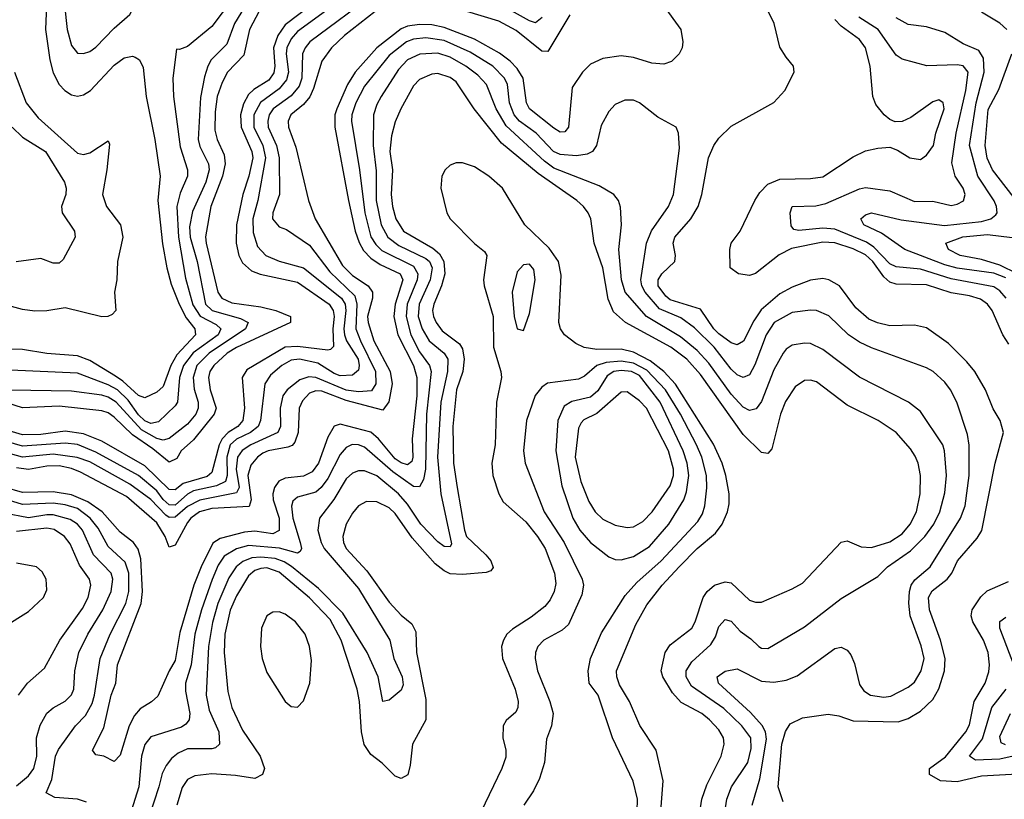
# Model space of a CAD drawing. Header units: inches. Extents: x 884549 to 1028252, y 526810 to 653624.
# Tile 489 of 656: x 950961 to 954185, y 586909 to 589462. Entities that reach past the tile are written whole.
import ezdxf

# ---------------------------------------------------------------- set-up
doc = ezdxf.new("R2010")
doc.units = ezdxf.units.IN
doc.header["$MEASUREMENT"] = 0
doc.layers.add('A9558', color=7, linetype='Continuous')

msp = doc.modelspace()

# ---------------------------------------------------------------- linework, layer by layer
at = {"layer": 'A9558', "color": 5}
for points, elevation in [([(951003.8, 590000), (951008.3, 589990), (951038, 589890), (951067.1, 589750), (951078.5, 589690), (951088.2, 589590), (951106.9, 589510), (951115.8, 589430), (951130, 589378), (951150, 589352.4), (951170, 589351.1), (951190, 589358.2), (951210, 589371.8), (951270, 589434.6), (951320.9, 589479.1), (951335.1, 589504.9), (951333.7, 589530), (951325.2, 589550), (951247.8, 589667.8), (951197.1, 589790), (951170, 589936.3), (951147.7, 590000)], 2640), ([(952125.7, 589550), (951911, 589390), (951894.9, 589370), (951887.1, 589350), (951884.1, 589270), (951875.8, 589244.2), (951850, 589213.2), (951791.1, 589170), (951777.2, 589150), (951772.6, 589130), (951774.6, 589110), (951801.2, 589050), (951810.1, 589010), (951811.4, 588890), (951789, 588830), (951788.9, 588810), (951810, 588784), (951834.7, 588774.7), (951910, 588723.8), (951976.2, 588636.2), (952058.3, 588558.3), (952064.5, 588530), (952061.7, 588450), (952076.4, 588410), (952126.1, 588310), (952127, 588270), (952112.8, 588247.2), (952070, 588243.5), (952030, 588249.3), (951930, 588290.6), (951907.3, 588292.7), (951877.5, 588282.5), (951836.6, 588250), (951822, 588230), (951813, 588190), (951814.9, 588130), (951806.3, 588110), (951717, 588070), (951688.8, 588051.2), (951674.1, 588030), (951669.1, 587990), (951679.1, 587930), (951670, 587912.3), (951550, 587889.2), (951510, 587868.5), (951470, 587833), (951450, 587831.6), (951439.1, 587839.1), (951390, 587891.4), (951321.5, 587941.5), (951190, 588013.8), (951148.5, 588028.5), (951070, 588038.9), (950970, 588030), (950890, 588051.8)], 2760), ([(951657.8, 589530), (951590, 589439.9), (951510, 589374.2), (951484.1, 589364.1), (951474.4, 589365.6), (951462.6, 589270), (951464.4, 589210), (951485.8, 589045.8), (951510.5, 588970), (951509.7, 588950), (951485.8, 588894.2), (951475.1, 588850), (951480.1, 588750), (951504, 588616), (951527.8, 588527.8), (951551.7, 588491.7), (951603.5, 588463.5), (951619, 588450), (951610.1, 588430), (951529, 588371), (951496.9, 588330), (951484.1, 588290), (951477.7, 588210), (951470, 588197.9), (951414.6, 588145.4), (951390, 588139.8), (951370, 588148.1), (951350, 588167.7), (951316.3, 588216.3), (951280.8, 588250), (951250, 588266.8), (951150, 588304.8), (950930, 588313.9)], 2640), ([(951924.2, 589515.8), (951830, 589445.6), (951805.8, 589410), (951791.3, 589370), (951795.8, 589310), (951792.5, 589287.5), (951776, 589264), (951727.1, 589232.9), (951710, 589217.1), (951693.2, 589186.8), (951684, 589150), (951686.3, 589110), (951720.9, 589030), (951723.5, 589010), (951711.1, 588950), (951691, 588890), (951670.5, 588790), (951669.6, 588730), (951678.7, 588690), (951690, 588666), (951719.6, 588639.6), (951748.4, 588628.4), (951870, 588602.5), (951973.9, 588530), (951987.4, 588510), (951990, 588490), (951985.5, 588450), (951987.8, 588392.2), (951978.2, 588381.8), (951970, 588380.1), (951870, 588391.8), (951830, 588389.3), (951704.4, 588315.6), (951689.4, 588290), (951696.6, 588190), (951691.5, 588150), (951674.4, 588130), (951642.8, 588110), (951623.2, 588090), (951613.9, 588070), (951590, 587979.2), (951574.1, 587965.9), (951496.2, 587943.8), (951470, 587922.8), (951450, 587924), (951370, 588000.7), (951230, 588081.6), (951170, 588105.9), (951110, 588114.4), (951030, 588104), (950970, 588103.2), (950870, 588132.6)], 2720), ([(951744.9, 589490), (951712.7, 589430), (951694.6, 589345.4), (951640.7, 589290), (951623.3, 589256.7), (951607.7, 589210), (951600.2, 589159.8), (951599.8, 589099.8), (951607.5, 589070), (951630, 589019.3), (951633.8, 588990), (951625, 588950), (951586, 588850), (951569.5, 588750.5), (951570.7, 588730), (951609.8, 588570), (951622, 588550), (951655.1, 588535.1), (951750, 588522.2), (951798.9, 588510), (951847.3, 588490), (951846.8, 588470), (951670, 588388.9), (951640.2, 588370), (951596.4, 588330), (951583.7, 588310), (951578.4, 588290), (951583.8, 588250), (951604.3, 588190), (951597.1, 588170), (951530, 588086.5), (951489.8, 588050.2), (951475.3, 588024.7), (951450, 588013.4), (951397, 588057), (951330, 588102.2), (951270, 588160.8), (951250, 588174.7), (951230, 588181.3), (951090, 588196.3), (950970, 588191.5), (950890, 588215.8)], 2680), ([(951961.5, 589490), (951870, 589423.1), (951850, 589399.3), (951835.5, 589370), (951832.8, 589350), (951840.6, 589290), (951834.5, 589265.5), (951810, 589235.9), (951749.3, 589190.7), (951727.2, 589150), (951727.3, 589110), (951756.6, 589050), (951765, 589010), (951740.8, 588870), (951724.1, 588810), (951724.8, 588764.8), (951739.5, 588719.5), (951766.9, 588690), (951810, 588671.8), (951890, 588650), (952014.2, 588550), (952026, 588530), (952028.4, 588510), (952022.1, 588450), (952024.1, 588430), (952030.9, 588410), (952068.6, 588350), (952072.5, 588330), (952070, 588314.3), (952050, 588297.5), (952010, 588295.9), (951990, 588303.7), (951937.3, 588337.3), (951877.2, 588350), (951850, 588346.9), (951819.1, 588330), (951781.5, 588298.5), (951763, 588270), (951749.2, 588150), (951741.4, 588130), (951716.9, 588110), (951670, 588088.4), (951649.7, 588070), (951638.8, 588030), (951640.4, 587970), (951634.8, 587950), (951604.5, 587935.5), (951530, 587919.3), (951510, 587908), (951470, 587872.4), (951450, 587873.1), (951430, 587891.4), (951410, 587918.8), (951350, 587969.7), (951210, 588046.4), (951150, 588071.2), (951110, 588075.3), (950970, 588065.1), (950890, 588088.7)], 2740), ([(953067.4, 589510), (953125.3, 589430), (953132.3, 589390), (953129.3, 589370), (953119.7, 589350), (953095, 589325), (953070, 589316.3), (953030, 589319.9), (952970, 589338.4), (952930, 589343.2), (952870, 589334.9), (952830, 589316), (952802.9, 589290), (952770, 589239.7), (952757.8, 589110), (952745.7, 589094.3), (952730, 589093.5), (952710, 589106.3), (952629.9, 589170), (952619.6, 589190), (952608.6, 589270), (952590, 589302.6), (952566.4, 589326.4), (952531.9, 589351.9), (952450, 589398.6), (952350, 589436.7), (952310, 589445.3), (952270, 589445.8), (952230, 589440.3), (952210, 589432.5), (952129.7, 589370), (952058.8, 589290), (952033.7, 589250), (951999, 589170), (951992.7, 589150), (951992.8, 589110), (952037, 588870), (952059.1, 588770), (952071.9, 588731.9), (952086.2, 588706.2), (952110, 588680.6), (952140.9, 588660.9), (952206.5, 588630), (952215.3, 588610), (952190.4, 588530), (952185.4, 588490), (952199.2, 588430), (952249.6, 588330), (952260.5, 588290), (952261.3, 588230), (952246, 588090), (952248.3, 588030), (952244.8, 588015.2), (952230, 588004), (952210, 588010.6), (952190, 588023.9), (952135.8, 588090), (952110, 588111.2), (952010, 588137.4), (951990, 588131.4), (951970, 588095), (951939.5, 588010), (951918.4, 587981.6), (951890, 587966.9), (951830, 587961), (951809.5, 587950.5), (951794.7, 587930), (951789, 587910), (951790.3, 587890), (951809.9, 587830), (951810, 587789.9), (951790, 587778.4), (951730, 587786.7), (951696.5, 587783.5), (951616.7, 587763.3), (951592.5, 587747.5), (951554.3, 587670), (951530.9, 587610), (951484.9, 587455.1), (951470, 587363.8), (951449.7, 587330), (951412.6, 587247.4), (951391.7, 587228.3), (951354.9, 587205.1), (951336.3, 587183.7), (951319, 587150), (951290, 587054), (951270, 587033), (951236, 587050), (951210, 587055.4), (951198.7, 587070), (951236.3, 587143.7), (951260.4, 587250), (951275.4, 587290), (951281.4, 587350), (951358.2, 587550), (951362.8, 587590), (951357.1, 587697.1), (951348.5, 587728.5), (951333.5, 587750), (951290, 587784), (951230.3, 587850), (951183.4, 587883.4), (951130, 587906), (951070, 587916), (950970, 587914.1), (950910, 587931.6)], 2820), ([(951048.3, 589510), (951045.5, 589430), (951059.4, 589330), (951070, 589287.6), (951089.7, 589250), (951108.6, 589230), (951130, 589215.8), (951150, 589211.1), (951170, 589215.5), (951192.8, 589230), (951270, 589313.6), (951302.5, 589337.5), (951330, 589342.8), (951339, 589339), (951352.7, 589330), (951365, 589305), (951374.7, 589210), (951403.2, 589070), (951421.1, 588950), (951413.1, 588870), (951428.4, 588728.4), (951442.1, 588650), (951456.5, 588596.5), (951482.3, 588530), (951505.9, 588485.9), (951534.4, 588450), (951536.6, 588430), (951475.1, 588364.9), (951455.2, 588330), (951430, 588260.9), (951410, 588242.8), (951370, 588223.4), (951350, 588231.4), (951298.7, 588278.7), (951274.8, 588294.8), (951190, 588346.2), (951150, 588361.2), (951050, 588369), (950970, 588382.2), (950930, 588382.7)], 2620), ([(951696.7, 589503.3), (951664.1, 589450), (951638.4, 589381.6), (951587.7, 589330), (951576.2, 589310), (951565.5, 589274.5), (951552.8, 589207.2), (951545, 589070), (951550, 589046.3), (951579.1, 588990), (951581.3, 588970), (951570.1, 588930), (951526.1, 588833.9), (951516.1, 588783.9), (951519, 588750), (951541.4, 588670), (951569.1, 588530), (951591.2, 588510), (951683.1, 588483.1), (951708.6, 588470), (951699.6, 588450), (951581.1, 588370), (951540.8, 588330), (951528.6, 588290), (951532.4, 588252.4), (951544.7, 588210), (951545.3, 588190), (951536.9, 588170), (951510, 588137.6), (951450, 588090.3), (951430, 588084.7), (951410, 588090.4), (951359.2, 588119.2), (951276.5, 588210), (951250, 588226), (951230, 588232), (951130, 588246), (950930, 588248.5)], 2660), ([(952150, 589508.1), (952024.3, 589410), (951981.3, 589370), (951950, 589326.6), (951923.1, 589236.9), (951910.4, 589209.6), (951890, 589184.6), (951848, 589150), (951839.9, 589130), (951841.3, 589110), (951865, 589045), (951906.4, 588870), (951928.3, 588810), (952017.1, 588657.1), (952050, 588624.9), (952101.3, 588590), (952116, 588570), (952115.9, 588550), (952099.9, 588490), (952101.6, 588470), (952120.6, 588410), (952174.2, 588310), (952180.5, 588270), (952169.3, 588210.7), (952150, 588183.1), (952030, 588215.1), (951950, 588245.5), (951930, 588246.2), (951910, 588239), (951886.4, 588213.6), (951876, 588190), (951872.5, 588110), (951861.8, 588078.2), (951852.3, 588067.7), (951838.2, 588061.8), (951774.2, 588050), (951757.1, 588042.9), (951738.8, 588030), (951717, 588003), (951707.2, 587970), (951718.8, 587890), (951712, 587868), (951590, 587861.8), (951549.4, 587850.6), (951521.3, 587830), (951510, 587816.1), (951470, 587741.2), (951450, 587734.3), (951437, 587770), (951410, 587814.3), (951310, 587900.9), (951160.1, 587980.1), (951130, 587992.2), (951090, 588001), (951050, 588000.3), (950990, 587989), (950950, 587994.6)], 2780), ([(952761.7, 589478.3), (952690, 589358), (952670, 589358.7), (952586.7, 589426.7), (952530, 589456.9), (952366.8, 589506.8)], 2780), ([(952670.9, 589469.1), (952650, 589452), (952630, 589458.3), (952571, 589491)], 2760), ([(953460.9, 586900.9), (953444, 586950), (953456, 587090), (953468.3, 587131.7), (953483.8, 587156.2), (953523.9, 587176.1), (953608.2, 587188.2), (953642.9, 587182.9), (953690, 587166.7), (953836.7, 587163.3), (953870, 587173.3), (953910, 587197.9), (953950, 587235.7), (953970, 587271.1), (953989, 587330), (953990.5, 587370), (953975.8, 587430), (953939.9, 587530), (953936.6, 587570), (953948.3, 587591.7), (953997.7, 587630), (954012.6, 587650), (954031.4, 587690), (954096.1, 587763.9), (954110.6, 587789.4), (954154.4, 588010), (954181.6, 588110), (954170.9, 588150), (954147.7, 588187.7), (954122.5, 588250), (954087.8, 588310), (954062.2, 588342.2), (954002, 588402), (953930, 588453.1), (953890, 588462.2), (953810, 588460.1), (953768.9, 588468.9), (953741.4, 588481.4), (953698.7, 588518.7), (953644.8, 588590), (953610, 588610.4), (953590, 588614.1), (953550, 588608.8), (953490, 588585.8), (953450, 588564.7), (953388.5, 588511.5), (953364, 588476), (953330.5, 588409.5), (953310, 588397.8), (953290, 588403.4), (953250, 588433.2), (953233.5, 588450), (953190, 588514.4), (953090, 588544.9), (953076.3, 588556.3), (953051.5, 588590), (953051.2, 588610), (953063.5, 588630), (953105.8, 588670), (953107.6, 588690), (953100.7, 588730), (953105.7, 588750), (953157.9, 588810), (953181.6, 588850), (953194.2, 588890), (953216.2, 589010), (953233, 589050), (953250, 589074.3), (953290, 589113.5), (953430, 589191), (953466.3, 589230), (953496.1, 589290), (953494.8, 589310), (953470, 589339.3), (953450, 589372.3), (953431.1, 589450), (953411, 589490)], 2820), ([(954199.7, 588399.7), (954179.3, 588430), (954145.3, 588510), (954129.9, 588530), (954106.4, 588546.4), (954070, 588557.7), (954010, 588567.2), (953930, 588593.3), (953830, 588596.4), (953810, 588602.1), (953790, 588620.1), (953753.6, 588670), (953730, 588691.5), (953690, 588712.2), (953630, 588731.6), (953590, 588733), (953487.7, 588712.3), (953447.5, 588692.5), (953370, 588630.6), (953350, 588624), (953314.5, 588630), (953287.4, 588650), (953285.6, 588710), (953290.4, 588730), (953319.7, 588770), (953367.3, 588870), (953383.9, 588896.1), (953410, 588923.3), (953450, 588939.7), (953550, 588941.5), (953590, 588946.9), (953690, 589012.7), (953730, 589032.2), (953770, 589041.8), (953810, 589044.4), (953835.2, 589035.2), (953874.9, 589010), (953910, 589004.1), (953930, 589018), (953952.2, 589050), (953960.7, 589090), (953987.8, 589170), (953983.9, 589190), (953970, 589199.8), (953950, 589193.3), (953878.7, 589141.3), (953850, 589128.4), (953827.3, 589127.3), (953810, 589134.7), (953790.7, 589150.7), (953764.1, 589184.1), (953753.8, 589210), (953744.8, 589310), (953730.3, 589370), (953710, 589397.5), (953650, 589440.5), (953630, 589463.1)], 2780), ([(954190.5, 588550), (954170, 588574.1), (954150, 588587), (954010, 588613.4), (953910, 588644.8), (953830, 588652.3), (953810, 588663.1), (953756.8, 588716.8), (953733.3, 588733.3), (953630, 588775.9), (953590, 588778.9), (953511.2, 588771.2), (953494.9, 588774.9), (953487.1, 588787.1), (953483.5, 588830), (953489.9, 588850.1), (953567.1, 588852.9), (953600.3, 588859.7), (953710, 588907.8), (953730, 588912.3), (953810, 588901.5), (953890, 588866.3), (953950, 588868.2), (954010, 588854.1), (954030, 588857.9), (954051.2, 588868.8), (954056.1, 588890), (954049.9, 588910), (954023.9, 588950), (954013.1, 588993.1), (954026.6, 589090), (954058.2, 589230), (954065.7, 589290), (954050, 589311.2), (954030, 589314.7), (953931.2, 589311.2), (953850, 589332.8), (953830, 589345.5), (953771.8, 589430), (953708.3, 589470)], 2760), ([(954190, 588617), (954150, 588632.2), (954030, 588648.2), (953990, 588659.5), (953858.7, 588710), (953782.6, 588762.6), (953724.9, 588790), (953714.8, 588810), (953730, 588822.7), (953750, 588829.4), (953847.1, 588807.1), (953988.2, 588788.2), (954110, 588801.6), (954140.3, 588810), (954156.8, 588823.2), (954160.7, 588830), (954158.5, 588850), (954151.6, 588868.4), (954098.1, 588950), (954071, 589050), (954092.7, 589190), (954118.1, 589290), (954116.5, 589336.5), (954100.8, 589360.8), (954050, 589383.2), (953990, 589420.2), (953930, 589438.9), (953870, 589445.7), (953830, 589468.5)], 2740), ([(954192.4, 589430), (954170, 589451.1), (954110, 589486.1)], 2720), ([(953358.4, 586890), (953383.5, 586976.5), (953406, 587106), (953403.1, 587130), (953391.2, 587151.2), (953353.3, 587193.3), (953248.8, 587290), (953244, 587310), (953270, 587329), (953310, 587336.8), (953390, 587296.4), (953430, 587292.9), (953470, 587299.6), (953506.2, 587313.8), (953630, 587402.7), (953650, 587407), (953670, 587397.5), (953682, 587382), (953694.2, 587354.2), (953710, 587284.9), (953724.6, 587264.6), (953746.7, 587250), (953790, 587243.5), (953812.6, 587247.4), (953870, 587276.6), (953890, 587293), (953911.8, 587330), (953921.6, 587370), (953912.2, 587412.2), (953876.1, 587510), (953871.5, 587551.5), (953873.6, 587590), (953879.3, 587610), (953891.7, 587628.3), (953941.7, 587670), (954041.2, 587830), (954056.3, 587870), (954069.6, 587970), (954069.1, 588069.1), (954063.6, 588103.6), (954028.6, 588210), (954008.5, 588250), (953990, 588274.8), (953951.7, 588310), (953930, 588322.4), (953750, 588387.7), (953710, 588406.2), (953674.9, 588430), (953610, 588492), (953570, 588509.5), (953550, 588511.4), (953490, 588503.7), (953431.3, 588470), (953404.3, 588430), (953368.2, 588331.8), (953350, 588298.9), (953330, 588289.9), (953310, 588298.7), (953290, 588317.6), (953234.5, 588390), (953170, 588453.1), (953125.7, 588485.7), (953055, 588515), (953008.1, 588570), (952997.6, 588590), (952994.5, 588610), (953013, 588730), (953029.6, 588770.4), (953084.7, 588850), (953101.4, 588890), (953121, 589041), (953118.2, 589090), (953109.8, 589109.8), (953050, 589143.1), (952989.9, 589189.9), (952970, 589198.4), (952942, 589198), (952910, 589184.4), (952890, 589161.1), (952864.6, 589115.4), (952849.6, 589050.4), (952836.2, 589030), (952818.2, 589021.8), (952784.2, 589015.8), (952730, 589020.1), (952708.8, 589030), (952651.4, 589090), (952597.2, 589130), (952579.2, 589150), (952564.6, 589190), (952558.2, 589250), (952548.5, 589270), (952510, 589310.2), (952435.3, 589355.3), (952350, 589393.9), (952290, 589402.2), (952250, 589397.8), (952227.2, 589390), (952170, 589344.6), (952090, 589244.2), (952061, 589190), (952048, 589150), (952047.1, 589130), (952073.5, 588970), (952090.3, 588830), (952110.7, 588750.7), (952126.4, 588726.4), (952146.7, 588706.7), (952250, 588655.2), (952264.6, 588630), (952262, 588610), (952229.8, 588530), (952226.1, 588490), (952241.2, 588430), (952270, 588374), (952302.4, 588330), (952308, 588310), (952292.6, 588170), (952289.6, 587990.4), (952283.3, 587956.7), (952270, 587932.2), (952250, 587933.9), (952181.9, 587981.9), (952090, 588062.8), (952070, 588070.3), (952049.5, 588070.5), (952030, 588061.3), (952010, 588037.9), (951970, 587960.1), (951947.9, 587930), (951930, 587915), (951870, 587898.1), (951854.6, 587885.4), (951851, 587869), (951854.6, 587830), (951878.5, 587750), (951883, 587730), (951879.5, 587720.5), (951870, 587715.6), (951811.6, 587731.6), (951710, 587740.4), (951670.2, 587729.8), (951630, 587705.5), (951610, 587675.8), (951590.6, 587629.4), (951555.6, 587530), (951534.4, 587450), (951521.9, 587350), (951503.4, 587290), (951503.3, 587263.3), (951517.2, 587190), (951515, 587170), (951504.7, 587155.3), (951490, 587145.4), (951390, 587113.9), (951370.8, 587089.2), (951359.6, 587050), (951350.5, 586950.5), (951325.1, 586870)], 2840), ([(953257.2, 586790), (953276, 586910), (953291.2, 586950), (953344.5, 587030), (953355.8, 587075.8), (953354.6, 587110), (953325.4, 587150), (953266.2, 587206.2), (953159.9, 587279.9), (953143.3, 587310), (953142.7, 587330), (953160.9, 587359.1), (953223.8, 587416.2), (953239.2, 587440.8), (953250, 587475.6), (953270, 587498.5), (953290, 587492.3), (953319.9, 587459.9), (953355.1, 587435.1), (953380.9, 587410), (953390, 587404.1), (953410, 587402.6), (953530, 587474.3), (953650, 587567.3), (953770, 587638.6), (953802.2, 587670), (953877.7, 587722.3), (953923.9, 587770), (953954.2, 587810), (953973.9, 587850), (953990, 587912.7), (953995.7, 587970), (953989.2, 588050), (953983.4, 588070), (953910, 588179.4), (953870.9, 588210), (953710, 588291.1), (953590, 588381.9), (953550, 588401.3), (953530, 588403), (953490, 588396.3), (953470, 588382.9), (953460.1, 588370), (953430, 588315.9), (953390, 588211.6), (953372.4, 588187.6), (953350, 588182.5), (953330, 588193.6), (953290, 588236.1), (953216.8, 588336.8), (953178.8, 588378.8), (953124, 588424), (953013.1, 588490), (952942.9, 588570), (952931.2, 588610), (952921.9, 588710), (952931, 588790), (952927.7, 588847.7), (952921.1, 588870), (952905.5, 588890), (952858, 588918), (952710, 588975.8), (952678.6, 588998.6), (952553.9, 589113.9), (952520.8, 589170), (952488.7, 589250), (952460.5, 589280.5), (952421.9, 589310), (952370, 589339.2), (952330, 589352.4), (952270.8, 589349.2), (952230.7, 589330), (952201.2, 589298.8), (952143.7, 589210), (952130, 589184.5), (952119.5, 589150), (952118.1, 589050), (952127.5, 588967.5), (952127.8, 588870), (952144.7, 588790), (952165.6, 588750), (952202.3, 588722.3), (952290, 588680.5), (952302.3, 588670), (952311, 588650), (952304.4, 588610), (952268.7, 588530), (952265.8, 588490), (952278.2, 588450), (952301.3, 588410), (952350.6, 588370.6), (952363, 588350), (952361.8, 588310), (952339.8, 588210), (952329, 588030), (952339.6, 587910), (952374.7, 587745.3), (952370, 587736.1), (952350, 587736.9), (952330, 587751.9), (952273.7, 587810), (952230, 587875.1), (952200.9, 587910), (952130, 587968.8), (952090, 587984.8), (952070, 587984.9), (952050, 587977), (952030, 587958.8), (951988.7, 587891.3), (951942.1, 587830), (951937.3, 587790), (951947.7, 587750), (951957.7, 587730), (952070, 587599.9), (952172.6, 587430), (952185.9, 587370), (952212.6, 587310), (952216.4, 587283.6), (952210, 587266.6), (952170, 587234.4), (952150, 587229.5), (952134.5, 587310), (952098, 587390), (952018.4, 587518.4), (951939.4, 587599.4), (951851, 587671), (951826.4, 587686.4), (951797.3, 587697.3), (951750, 587702.5), (951720.6, 587699.4), (951691.6, 587688.4), (951669.4, 587670), (951645.3, 587634.7), (951609.3, 587550), (951592.3, 587487.7), (951579.3, 587410), (951571.4, 587250), (951581.5, 587201.5), (951612.2, 587130), (951614.8, 587090), (951601.7, 587078.3), (951590, 587075), (951510, 587074), (951479.4, 587060.6), (951457.3, 587042.7), (951439.7, 587020.3), (951426.7, 586993.3), (951416.7, 586950), (951383, 586850)], 2860), ([(954235, 588855), (954145.4, 588970), (954128.9, 589008.9), (954121.8, 589050), (954132.2, 589167.8), (954167, 589233), (954209.5, 589350)], 2720), ([(950943.3, 589290), (950981.5, 589190), (951020.9, 589140.9), (951150, 589024.9), (951170, 589020.1), (951190, 589025.7), (951250, 589065.7), (951254.9, 589054.9), (951246.3, 588970), (951231.8, 588890), (951245, 588850), (951290.7, 588790), (951297.9, 588750), (951281.2, 588670), (951278.4, 588610), (951270.9, 588570), (951275.5, 588510), (951263.2, 588496.8), (951249.6, 588490.4), (951230, 588488.9), (951110, 588519), (951050, 588509.2), (951010, 588507.8), (950970, 588512.9), (950910, 588529.6)], 2580), ([(953176, 586790), (953194.4, 586910), (953210, 586956.8), (953257.8, 587050), (953267.7, 587090), (953265.3, 587110), (953250, 587136.3), (953219.6, 587170), (953194.5, 587190), (953126.6, 587226.6), (953097.9, 587257.9), (953066, 587310), (953061.2, 587330), (953073.9, 587390), (953090, 587415.5), (953160.9, 587470), (953172.2, 587490), (953198.6, 587570), (953211.5, 587590), (953235.3, 587610), (953270, 587621.3), (953290, 587617.8), (953350, 587561.4), (953370, 587554.4), (953390, 587555), (953490, 587597.9), (953523.4, 587616.6), (953650, 587751.7), (953670, 587756.1), (953716.1, 587736.1), (953750, 587733.4), (953810, 587752.3), (953850, 587778.2), (953876.7, 587810), (953897.3, 587850), (953908.5, 587910), (953909.6, 587970), (953902.1, 588010), (953892.7, 588032.7), (953877.1, 588057.1), (953830, 588109.8), (953771.7, 588150), (953670, 588199.9), (953570, 588276.4), (953550, 588281.8), (953530, 588280.4), (953500.1, 588259.9), (953467.7, 588212.3), (953451.2, 588170), (953423.7, 588056.3), (953410, 588041.8), (953390, 588044.5), (953330, 588104.1), (953190, 588300.3), (953145.2, 588350), (953092.6, 588390), (952944.1, 588470), (952905.1, 588505.1), (952887.2, 588547.2), (952870.5, 588650), (952841.4, 588730), (952830.4, 588810), (952822.5, 588830), (952807, 588850), (952785, 588870), (952658.3, 588958.3), (952538, 589058), (952449.1, 589170), (952390, 589258), (952370, 589272.7), (952330, 589286.1), (952310, 589283.7), (952270, 589266.3), (952250, 589245), (952208.7, 589170), (952190, 589127.3), (952177.9, 589082.1), (952172.7, 589030), (952181.7, 588970), (952177.1, 588890), (952180.9, 588850), (952192.1, 588810), (952216.8, 588770), (952313.5, 588713.5), (952335, 588695), (952349.8, 588670), (952352.7, 588630), (952341.7, 588590), (952316.5, 588530), (952312.8, 588510), (952315.4, 588490), (952323.9, 588470), (952343.5, 588443.5), (952400.9, 588400.9), (952410, 588383.8), (952416, 588350), (952411.2, 588310), (952391, 588250), (952379, 588130), (952381.1, 588010), (952393.5, 587930), (952416.6, 587790), (952423.9, 587770), (952486.9, 587710), (952503.1, 587690), (952511.3, 587668.7), (952503.1, 587656.9), (952488, 587652), (952410, 587645), (952370, 587648), (952350, 587657.1), (952320.6, 587680.6), (952245.4, 587765.4), (952190, 587844.7), (952170, 587864), (952130, 587883.8), (952095.8, 587884.2), (952070, 587870.6), (952050, 587846.2), (952029.6, 587810), (952018.8, 587770), (952020.9, 587750), (952029.7, 587730), (952097.3, 587657.3), (952170, 587554.8), (952210, 587511.8), (952244.1, 587484.1), (952257.4, 587457.4), (952260.1, 587390), (952290, 587236.4), (952290.4, 587169.6), (952247.3, 587090), (952239.5, 587020.5), (952231, 586989), (952210, 586977.4), (952190, 586985), (952147.8, 587027.8), (952110, 587056.1), (952088.4, 587088.4), (952080.1, 587130), (952072.9, 587230), (952065.6, 587270), (952012.9, 587430), (951977.5, 587497.5), (951910, 587569.4), (951810, 587653.5), (951770, 587667), (951750, 587665.3), (951730, 587658), (951710, 587641), (951670, 587575.2), (951650, 587528.3), (951631.8, 587450), (951630.6, 587390), (951642.3, 587262.3), (951654.7, 587210), (951690, 587135.5), (951747.9, 587050), (951762.3, 587010), (951755.8, 586990), (951730, 586977.2), (951667.2, 586987.2), (951590, 586992.5), (951533.7, 586986.3), (951510, 586974.1), (951492.5, 586947.5), (951474.7, 586890)], 2880), ([(950935.5, 589110), (950970, 589077.6), (951045.3, 589030), (951106.9, 588930), (951112.3, 588910), (951111.2, 588890), (951097.6, 588850), (951100.2, 588830), (951140.2, 588770), (951142.2, 588750), (951102.8, 588677.2), (951090, 588665.1), (951070, 588664.4), (951030, 588680.4), (950948.9, 588668.9)], 2560), ([(953059.9, 586870), (953067.8, 586970), (953044.4, 587070), (952991.3, 587151.3), (952957.5, 587230), (952924.1, 587284.1), (952915.5, 587310), (952914.6, 587330), (952978.1, 587481.9), (953014.1, 587545.9), (953064.2, 587610), (953119.4, 587670), (953179.1, 587730), (953238.9, 587781.1), (953260.6, 587810), (953277.7, 587850), (953283.7, 587876.3), (953283.1, 587910), (953273.2, 587970), (953260.8, 588010), (953232.1, 588072.1), (953108.3, 588268.3), (953070, 588310.2), (953024.5, 588344.5), (952970, 588373.3), (952930, 588383), (952850, 588381.9), (952808.9, 588388.9), (952781.2, 588401.2), (952744.8, 588430), (952731.2, 588450), (952725.8, 588470), (952734, 588626), (952724.7, 588670), (952694.3, 588714.3), (952614.5, 588790), (952541.9, 588910), (952497.2, 588950), (952450, 588979.9), (952410, 588993.7), (952390, 588993.6), (952370, 588985.4), (952353.4, 588970), (952342.8, 588950), (952339.6, 588910), (952358.9, 588830), (952370.5, 588810), (952450, 588729.1), (952482.8, 588702.8), (952490.1, 588690), (952479.7, 588610), (952481.3, 588590), (952510.4, 588490), (952512.5, 588390), (952536, 588310), (952538, 588290), (952521.7, 588210), (952517.8, 588070), (952506.7, 588010), (952509.7, 587970), (952530, 587909), (952543.8, 587883.8), (952617.5, 587817.5), (952656.4, 587770), (952681.3, 587730), (952712, 587650), (952715.6, 587615.6), (952710.4, 587590), (952697.7, 587562.3), (952679.9, 587540.1), (952634.9, 587505.1), (952573.7, 587466.3), (952556, 587450), (952544.2, 587430), (952538.3, 587410), (952541.2, 587370), (952582.5, 587270), (952592.3, 587230), (952591.4, 587210), (952584.9, 587195.1), (952553.1, 587166.9), (952544, 587150), (952542.3, 587110), (952552.5, 587070), (952552.7, 587047.3), (952538.9, 587010), (952443, 586810)], 2920), ([(954227.4, 588630), (954170, 588658.7), (954110, 588677), (954039.8, 588690), (954001.4, 588710), (953992.8, 588730), (954048.9, 588751.1), (954130, 588758.4), (954210, 588749.3)], 2720), ([(952981.9, 586870), (952983.5, 586910), (952968.8, 586968.8), (952901.4, 587110), (952854.6, 587250), (952825.7, 587290), (952822.2, 587330), (952829.2, 587370), (952866.1, 587453.9), (952943.3, 587576.7), (952981.2, 587618.8), (953061.1, 587690), (953180.6, 587819.4), (953196.2, 587843.8), (953204, 587870), (953210.6, 587929.4), (953209.6, 587970), (953194.6, 588030), (953177.1, 588070), (953124.3, 588170), (953075, 588250), (953014.5, 588314.5), (952970, 588337.4), (952930, 588343.4), (952881, 588339), (952850.6, 588329.4), (952810, 588294.9), (952790, 588285.3), (952688.6, 588271.4), (952670, 588259.1), (952648.5, 588231.5), (952619.6, 588150), (952610.1, 588050), (952616.1, 588010), (952678.2, 587850), (952743.9, 587750), (952802.5, 587630), (952806.4, 587610), (952800.9, 587579.1), (952757.9, 587482.1), (952736.7, 587463.3), (952677.3, 587430), (952657.5, 587410), (952649.4, 587390), (952648.3, 587370), (952656.4, 587330), (952696.4, 587230), (952707.1, 587190), (952702.4, 587150), (952685.7, 587105.7), (952678.9, 587030), (952662.2, 586977.8), (952642.7, 586937.3), (952611.1, 586890)], 2940), ([(951179.6, 586899.6), (951149.6, 586909.6), (951075.7, 586915.7), (951047.4, 586930), (951065.9, 586974.1), (951078.2, 587050), (951087.9, 587072.1), (951143.8, 587150), (951176.2, 587183.8), (951197.5, 587222.5), (951205.9, 587250), (951224.1, 587370), (951256.8, 587450), (951308.2, 587550), (951317.8, 587590), (951318.3, 587650), (951305.8, 587685.8), (951250, 587737.3), (951217.3, 587797.3), (951191.4, 587830), (951150, 587861), (951110, 587873.5), (951070, 587878.4), (950970, 587874.9), (950910, 587893.4)], 2840), ([(950950, 586953.4), (950990, 586986.2), (951006.7, 587010), (951016.8, 587050), (951016.1, 587110), (951027.5, 587152.5), (951050, 587191.8), (951070.7, 587209.3), (951110, 587230.9), (951130, 587251.5), (951137.6, 587270), (951141, 587330), (951154.8, 587390), (951183.4, 587450), (951233, 587530), (951260.1, 587590), (951266.1, 587630), (951260.3, 587650), (951202, 587710), (951166.2, 587790), (951149.9, 587810), (951125.7, 587825.7), (951070, 587840.4), (951050, 587841.2), (950990, 587831.2), (950910, 587846.3)], 2860), ([(950957.1, 587250), (950985.9, 587290), (951041.7, 587338.3), (951091.8, 587430), (951165.9, 587534.1), (951185, 587570), (951194, 587610), (951189.5, 587630), (951156.1, 587676.1), (951126.2, 587746.2), (951107.1, 587770), (951073.2, 587793.2), (951050, 587797.5), (950950, 587786.3)], 2880), ([(950907.5, 587472.5), (950990, 587523.7), (951038.3, 587570), (951050, 587595.5), (951047.7, 587630), (951034.6, 587654.6), (951015.7, 587670), (950950, 587682.2)], 2920), ([(954266.5, 586993.5), (954110, 586985.3), (954030, 586966.9), (953976.1, 586970), (953939.2, 586990), (953939.9, 587010), (953991.7, 587048.3), (954058.1, 587130), (954070, 587152.7), (954085.9, 587230), (954121.3, 587290), (954133.5, 587326.5), (954136.3, 587350), (954132.2, 587390), (954116, 587430), (954081.5, 587490), (954075.6, 587510), (954078.9, 587530), (954107.8, 587572.2), (954128, 587592), (954197.7, 587622.3)], 2780), ([(954216.1, 587350), (954169.5, 587470), (954170, 587491.7), (954190, 587505.3)], 2760), ([(954243.2, 587056.8), (954170, 587040.5), (954090, 587037.5), (954070.7, 587050), (954113.1, 587106.9), (954143.5, 587210), (954190.7, 587270)], 2760), ([(954187.9, 587087.9), (954173.7, 587093.7), (954170, 587115), (954204.5, 587190)], 2740)]:
    msp.add_lwpolyline(points, dxfattribs=dict(at, elevation=elevation))
for points, elevation in [([(952630, 588661.1), (952610, 588659.8), (952590, 588636.9), (952573.1, 588570), (952580.1, 588490), (952589.6, 588449.6), (952610, 588444.4), (952630, 588499.5), (952648.3, 588610), (952644.2, 588644.2)], 2940), ([(952930, 588313.6), (952905.8, 588310), (952883.7, 588296.3), (952853.3, 588246.7), (952830, 588226), (952768.1, 588211.9), (952743.9, 588196.1), (952722.6, 588150), (952715.7, 588050), (952735.4, 587935.4), (952771.4, 587830), (952795, 587790), (952830.1, 587750), (952890, 587703.3), (952910, 587694.7), (952930, 587693.2), (952970, 587704.1), (953023.1, 587736.9), (953086.5, 587810), (953135.2, 587890), (953144.2, 587915.8), (953151.9, 587970), (953146, 588010), (953132.9, 588050), (953057.3, 588210), (952990, 588297.4), (952963.4, 588310)], 2960), ([(952950, 588243), (952930, 588242.8), (952850, 588172.9), (952808.2, 588151.8), (952798.5, 588141.5), (952790, 588124.5), (952779.8, 588030), (952797.9, 587950), (952824, 587884), (952845, 587850), (952870, 587826.8), (952910, 587806.4), (952950, 587798.8), (952970, 587801.5), (953000.8, 587819.2), (953031.8, 587850), (953090, 587936.1), (953101, 587970), (953101.2, 587990), (953084.6, 588050), (953013, 588190), (952990, 588214.2)], 2980), ([(951810, 587522.7), (951790, 587522.3), (951769.6, 587510), (951752.3, 587470), (951749.4, 587410), (951754.8, 587370), (951770, 587324.7), (951829.7, 587229.7), (951850, 587213.5), (951870, 587211.1), (951890, 587231.5), (951910.3, 587290), (951915.8, 587364.2), (951909.2, 587410), (951894.9, 587450), (951863.2, 587490), (951830, 587515.5)], 2920)]:
    msp.add_lwpolyline(points, close=True, dxfattribs=dict(at, elevation=elevation))

doc.saveas('drawing.dxf')
